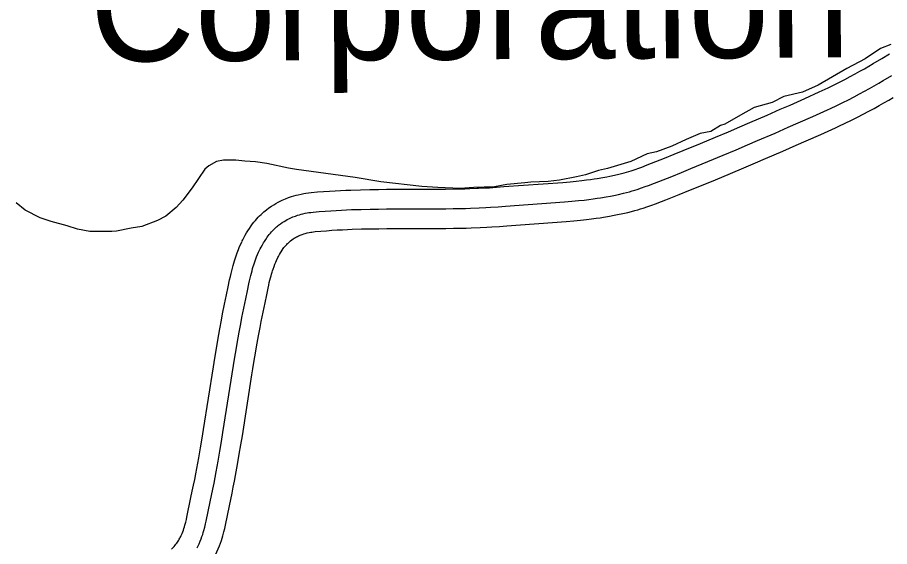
# Model space of a CAD drawing. Extents: x 3313442 to 3351311, y 721974 to 747360.
# Drawn here: x 3328533 to 3329198, y 728067 to 728471 of the extents above; entities that cross this region are included whole.
import ezdxf

# ---------------------------------------------------------------- set-up
doc = ezdxf.new("R2010")
doc.units = 0
for name, color, linetype in [('V-BLDG-IDEN', 7, 'Continuous'), ('V-ROAD-CNTR', 7, 'Continuous'), ('V-SITE-VEGE', 7, 'Continuous')]:
    doc.layers.add(name, color=color, linetype=linetype)

msp = doc.modelspace()

# ---------------------------------------------------------------- linework, layer by layer
at = {"layer": 'V-ROAD-CNTR'}
for points in [[(3329033.66, 728366.51), (3329040.66, 728369.35), (3329053.74, 728374.73), (3329065.15, 728379.48), (3329075.11, 728383.67), (3329083.81, 728387.37), (3329091.4, 728390.62), (3329104.69, 728396.37), (3329114.63, 728400.72), (3329122.07, 728404.01), (3329133.22, 728408.97), (3329144.34, 728413.97), (3329146.65, 728415.03), (3329151.23, 728417.18), (3329155.61, 728419.32), (3329159.83, 728421.45), (3329163.9, 728423.56), (3329167.83, 728425.65), (3329171.62, 728427.71), (3329175.28, 728429.75), (3329178.82, 728431.75), (3329182.24, 728433.72), (3329185.54, 728435.64), (3329191.98, 728439.45), (3329197.99, 728443.08)], [(3329039.31, 728352.61), (3329046.33, 728355.47), (3329059.48, 728360.87), (3329070.94, 728365.64), (3329080.96, 728369.86), (3329089.7, 728373.57), (3329097.34, 728376.84), (3329110.68, 728382.62), (3329120.66, 728386.99), (3329128.14, 728390.29), (3329139.35, 728395.28), (3329150.53, 728400.31), (3329152.96, 728401.42), (3329157.71, 728403.66), (3329162.28, 728405.88), (3329166.66, 728408.09), (3329170.88, 728410.28), (3329174.94, 728412.44), (3329178.85, 728414.57), (3329182.62, 728416.67), (3329186.25, 728418.72), (3329189.76, 728420.74), (3329193.14, 728422.71), (3329199.67, 728426.58)], [(3329044.96, 728338.71), (3329052.01, 728341.58), (3329065.21, 728347.01), (3329076.74, 728351.81), (3329086.8, 728356.04), (3329095.59, 728359.78), (3329103.27, 728363.07), (3329116.67, 728368.87), (3329126.7, 728373.26), (3329134.22, 728376.58), (3329145.47, 728381.59), (3329156.73, 728386.65), (3329159.27, 728387.81), (3329164.2, 728390.13), (3329168.94, 728392.44), (3329173.49, 728394.74), (3329177.86, 728397), (3329182.05, 728399.24), (3329186.08, 728401.43), (3329189.95, 728403.58), (3329193.68, 728405.69), (3329197.27, 728407.75), (3329200.74, 728409.77)], [(3328883.32, 728340.44), (3328884.36, 728340.48), (3328889.22, 728340.71), (3328892.84, 728340.92), (3328898.29, 728341.27), (3328903.85, 728341.7), (3328948.88, 728344.96), (3328954.3, 728345.45), (3328959.06, 728345.94), (3328963.2, 728346.4), (3328966.8, 728346.85), (3328969.94, 728347.28), (3328972.68, 728347.67), (3328975.03, 728348.04), (3328979.22, 728348.74), (3328982.32, 728349.31), (3328984.6, 728349.76), (3328988.08, 728350.49), (3328991.51, 728351.27), (3328993.63, 728351.79), (3328995.6, 728352.32), (3328997.45, 728352.85), (3328999.19, 728353.37), (3329000.79, 728353.87), (3329003.91, 728354.9), (3329006.62, 728355.85), (3329008.97, 728356.7), (3329013.21, 728358.31), (3329016.38, 728359.55), (3329026.2, 728363.5), (3329033.7, 728366.52)], [(3328717.46, 728293.11), (3328718.08, 728294.37), (3328718.65, 728295.47), (3328719.7, 728297.39), (3328720.54, 728298.82), (3328721.19, 728299.9), (3328722.23, 728301.5), (3328723.32, 728303.1), (3328724.13, 728304.22), (3328724.94, 728305.26), (3328725.75, 728306.24), (3328726.55, 728307.16), (3328727.35, 728308.03), (3328728.15, 728308.84), (3328728.93, 728309.6), (3328729.7, 728310.31), (3328730.47, 728310.98), (3328731.22, 728311.61), (3328731.96, 728312.2), (3328733.42, 728313.3), (3328734.83, 728314.27), (3328736.17, 728315.12), (3328737.45, 728315.88), (3328738.68, 728316.55), (3328739.84, 728317.14), (3328740.94, 728317.67), (3328741.98, 728318.14), (3328742.97, 728318.55), (3328744.84, 728319.27), (3328746.5, 728319.84), (3328747.96, 728320.3), (3328749.25, 728320.66), (3328750.39, 728320.94), (3328752.38, 728321.39), (3328753.89, 728321.68), (3328755.02, 728321.87), (3328756.72, 728322.1), (3328758.43, 728322.29), (3328763, 728322.71), (3328767.44, 728323.06), (3328771.73, 728323.36), (3328775.9, 728323.61), (3328779.93, 728323.83), (3328783.84, 728324.01), (3328787.63, 728324.16), (3328794.97, 728324.39), (3328801.85, 728324.54), (3328808.3, 728324.63), (3328814.35, 728324.69), (3328825.7, 728324.74), (3328845.55, 728324.76), (3328852.99, 728324.79), (3328859.5, 728324.85), (3328865.19, 728324.93), (3328870.17, 728325.02), (3328874.53, 728325.13), (3328878.34, 728325.24), (3328885, 728325.5), (3328890, 728325.73), (3328893.74, 728325.94), (3328899.36, 728326.31), (3328904.97, 728326.74), (3328950.1, 728330.01), (3328955.73, 728330.52), (3328960.66, 728331.02), (3328964.97, 728331.51), (3328968.73, 728331.98), (3328972.02, 728332.42), (3328974.9, 728332.84), (3328977.42, 728333.23), (3328981.82, 728333.97), (3328985.11, 728334.57), (3328987.58, 728335.06), (3328991.28, 728335.83), (3328994.98, 728336.68), (3328997.37, 728337.27), (3328999.59, 728337.86), (3329001.66, 728338.45), (3329003.59, 728339.03), (3329005.39, 728339.59), (3329008.74, 728340.7), (3329011.66, 728341.72), (3329014.19, 728342.64), (3329018.61, 728344.32), (3329021.91, 728345.61), (3329031.8, 728349.58), (3329039.31, 728352.61)], [(3328704.01, 728299.75), (3328704.69, 728301.14), (3328705.4, 728302.52), (3328706.64, 728304.77), (3328707.66, 728306.52), (3328708.49, 728307.87), (3328709.72, 728309.79), (3328711.05, 728311.74), (3328712.13, 728313.23), (3328713.23, 728314.64), (3328714.32, 728315.97), (3328715.41, 728317.2), (3328716.49, 728318.37), (3328717.56, 728319.47), (3328718.62, 728320.49), (3328719.67, 728321.46), (3328720.7, 728322.37), (3328721.71, 728323.21), (3328722.77, 728324.06), (3328724.66, 728325.48), (3328726.54, 728326.78), (3328728.34, 728327.92), (3328730.04, 728328.92), (3328731.66, 728329.81), (3328733.19, 728330.59), (3328734.63, 728331.28), (3328736, 728331.89), (3328737.36, 728332.46), (3328739.7, 728333.37), (3328741.84, 728334.1), (3328743.73, 728334.69), (3328745.38, 728335.15), (3328746.9, 728335.53), (3328749.35, 728336.08), (3328751.26, 728336.45), (3328752.75, 728336.69), (3328754.85, 728336.99), (3328756.93, 728337.22), (3328761.73, 728337.65), (3328766.32, 728338.02), (3328770.75, 728338.33), (3328775.04, 728338.59), (3328779.19, 728338.81), (3328783.2, 728339), (3328787.1, 728339.15), (3328794.57, 728339.38), (3328801.57, 728339.54), (3328808.12, 728339.63), (3328814.25, 728339.69), (3328825.66, 728339.74), (3328845.51, 728339.76), (3328852.89, 728339.79), (3328859.33, 728339.85), (3328864.95, 728339.92), (3328869.84, 728340.02), (3328874.12, 728340.12), (3328877.83, 728340.23), (3328883.32, 728340.44)], [(3328874.93, 728310.14), (3328874.94, 728310.14), (3328878.85, 728310.25), (3328885.64, 728310.51), (3328890.77, 728310.75), (3328894.65, 728310.97), (3328900.42, 728311.35), (3328906.09, 728311.79), (3328951.32, 728315.06), (3328957.17, 728315.59), (3328962.26, 728316.11), (3328966.73, 728316.61), (3328970.66, 728317.1), (3328974.11, 728317.57), (3328977.13, 728318), (3328979.81, 728318.42), (3328984.41, 728319.19), (3328987.91, 728319.83), (3328990.57, 728320.35), (3328994.49, 728321.18), (3328998.45, 728322.08), (3329001.11, 728322.74), (3329003.59, 728323.4), (3329005.87, 728324.05), (3329007.99, 728324.69), (3329009.99, 728325.32), (3329013.57, 728326.5), (3329016.7, 728327.59), (3329019.42, 728328.58), (3329024, 728330.32), (3329027.44, 728331.67), (3329037.4, 728335.67), (3329044.92, 728338.7)], [(3328730.91, 728286.47), (3328731.47, 728287.61), (3328731.89, 728288.42), (3328732.76, 728290), (3328733.41, 728291.13), (3328733.9, 728291.92), (3328734.73, 728293.22), (3328735.58, 728294.47), (3328736.12, 728295.21), (3328736.65, 728295.89), (3328737.17, 728296.52), (3328737.7, 728297.12), (3328738.22, 728297.68), (3328738.73, 728298.2), (3328739.24, 728298.7), (3328739.74, 728299.16), (3328740.23, 728299.59), (3328740.73, 728300.01), (3328741.15, 728300.35), (3328742.18, 728301.12), (3328743.11, 728301.76), (3328744, 728302.33), (3328744.87, 728302.84), (3328745.69, 728303.29), (3328746.48, 728303.69), (3328747.25, 728304.06), (3328747.97, 728304.38), (3328748.58, 728304.64), (3328749.98, 728305.18), (3328751.15, 728305.58), (3328752.2, 728305.9), (3328753.12, 728306.16), (3328753.88, 728306.35), (3328755.42, 728306.7), (3328756.52, 728306.91), (3328757.29, 728307.04), (3328758.59, 728307.22), (3328759.93, 728307.37), (3328764.27, 728307.76), (3328768.56, 728308.1), (3328772.71, 728308.39), (3328776.75, 728308.64), (3328780.67, 728308.85), (3328784.48, 728309.02), (3328788.16, 728309.17), (3328795.36, 728309.39), (3328802.12, 728309.54), (3328808.48, 728309.64), (3328814.45, 728309.69), (3328825.74, 728309.74), (3328845.59, 728309.76), (3328853.09, 728309.79), (3328859.67, 728309.85), (3328865.44, 728309.93), (3328870.5, 728310.03), (3328874.93, 728310.14)], [(3328682.3, 728204.23), (3328682.82, 728207.52), (3328683.87, 728213.98), (3328684.81, 728219.62), (3328685.66, 728224.58), (3328687.19, 728233.22), (3328688.39, 728239.73), (3328689.32, 728244.63), (3328690.78, 728251.95), (3328692.29, 728259.21), (3328693.57, 728265.29), (3328694.69, 728270.63), (3328695.22, 728273.05), (3328695.74, 728275.34), (3328696.26, 728277.5), (3328696.78, 728279.55), (3328697.3, 728281.49), (3328697.81, 728283.32), (3328698.32, 728285.04), (3328698.83, 728286.67), (3328699.35, 728288.27), (3328700.35, 728291.11), (3328701.33, 728293.67), (3328702.26, 728295.91), (3328703.13, 728297.89), (3328703.88, 728299.49)], [(3328669.88, 728066.17), (3328670.42, 728067.2), (3328670.92, 728068.2), (3328671.38, 728069.17), (3328672.23, 728071.08), (3328672.95, 728072.88), (3328673.58, 728074.6), (3328674.13, 728076.22), (3328674.61, 728077.74), (3328675.03, 728079.18), (3328675.77, 728081.91), (3328676.35, 728084.31), (3328676.83, 728086.42), (3328679.87, 728101.29), (3328680.9, 728106.11), (3328681.86, 728110.79), (3328682.77, 728115.32), (3328683.62, 728119.71), (3328684.42, 728123.96), (3328685.92, 728132.22), (3328687.27, 728139.96), (3328688.49, 728147.22), (3328689.6, 728154.03), (3328697.63, 728205.15), (3328698.67, 728211.54), (3328699.6, 728217.13), (3328700.44, 728222.01), (3328701.95, 728230.56), (3328703.13, 728236.96), (3328704.05, 728241.76), (3328705.48, 728248.96), (3328706.98, 728256.14), (3328708.25, 728262.21), (3328709.35, 728267.48), (3328709.86, 728269.77), (3328710.35, 728271.91), (3328710.83, 728273.91), (3328711.3, 728275.78), (3328711.77, 728277.53), (3328712.22, 728279.16), (3328712.68, 728280.69), (3328713.12, 728282.11), (3328713.56, 728283.45), (3328714.43, 728285.94), (3328715.26, 728288.12), (3328716.05, 728290.02), (3328716.78, 728291.67), (3328717.46, 728293.11)], [(3328711.7, 728198.05), (3328712.44, 728202.78), (3328713.47, 728209.1), (3328714.39, 728214.63), (3328715.22, 728219.44), (3328716.71, 728227.89), (3328717.87, 728234.19), (3328718.77, 728238.89), (3328720.17, 728245.96), (3328721.66, 728253.07), (3328722.93, 728259.14), (3328724.02, 728264.33), (3328724.49, 728266.49), (3328724.95, 728268.49), (3328725.39, 728270.32), (3328725.82, 728272.01), (3328726.23, 728273.57), (3328726.64, 728275), (3328727.03, 728276.33), (3328727.41, 728277.55), (3328727.76, 728278.63), (3328728.52, 728280.78), (3328729.2, 728282.57), (3328729.84, 728284.12), (3328730.43, 728285.45), (3328731.03, 728286.73)], [(3328650.47, 728065.16), (3328652.33, 728067.17), (3328653.09, 728068.04), (3328653.74, 728068.84), (3328654.33, 728069.61), (3328654.88, 728070.39), (3328655.39, 728071.14), (3328655.86, 728071.89), (3328656.3, 728072.63), (3328656.7, 728073.35), (3328657.08, 728074.07), (3328657.44, 728074.79), (3328657.75, 728075.43), (3328658.4, 728076.9), (3328658.95, 728078.27), (3328659.43, 728079.59), (3328659.87, 728080.87), (3328660.26, 728082.11), (3328660.59, 728083.25), (3328661.23, 728085.63), (3328661.75, 728087.74), (3328662.16, 728089.58), (3328665.18, 728104.36), (3328666.22, 728109.2), (3328667.16, 728113.77), (3328668.05, 728118.22), (3328668.89, 728122.53), (3328669.67, 728126.7), (3328671.15, 728134.84), (3328672.48, 728142.49), (3328673.69, 728149.67), (3328674.79, 728156.41), (3328682.3, 728204.23)], [(3328671.52, 728032.37), (3328686.05, 728065.25), (3328686.95, 728067.5), (3328687.73, 728069.6), (3328688.39, 728071.56), (3328688.96, 728073.38), (3328689.47, 728075.12), (3328690.3, 728078.18), (3328690.95, 728080.87), (3328691.49, 728083.26), (3328694.55, 728098.23), (3328695.58, 728103.03), (3328696.56, 728107.8), (3328697.48, 728112.42), (3328698.35, 728116.89), (3328699.17, 728121.23), (3328700.69, 728129.59), (3328702.05, 728137.43), (3328703.29, 728144.77), (3328704.41, 728151.66), (3328711.7, 728198.05)]]:
    msp.add_lwpolyline(points, dxfattribs=at)
at = {"layer": 'V-SITE-VEGE'}
msp.add_lwpolyline([(3329198.94, 728450.23), (3329190.93, 728447.12), (3329179.42, 728439.16), (3329165.47, 728431.9), (3329143.51, 728419.1), (3329131.66, 728413.93), (3329117.38, 728410.49), (3329108.32, 728406), (3329094.74, 728402.22), (3329084.28, 728396.34), (3329072.43, 728389.42), (3329068.94, 728388.39), (3329061.62, 728383.9), (3329053.61, 728382.18), (3329042.81, 728377.7), (3329032.01, 728372.52), (3329020.16, 728368.38), (3329013.2, 728366.66), (3329000.65, 728360.79), (3328982.89, 728355.63), (3328975.92, 728353.92), (3328966.17, 728350.82), (3328959.21, 728349.1), (3328946.33, 728346.71), (3328937.62, 728345.7), (3328924.4, 728345.05), (3328919.87, 728344.71), (3328905.95, 728343.37), (3328896.55, 728341.67), (3328880.89, 728341.02), (3328870.45, 728340.36), (3328853.41, 728341.12), (3328841.23, 728341.85), (3328809.93, 728345.44), (3328790.45, 728348.64), (3328745.59, 728354.71), (3328739.68, 728355.77), (3328722.99, 728359.31), (3328714.29, 728360.73), (3328706.29, 728361.11), (3328699.34, 728361.83), (3328689.94, 728361.86), (3328684.72, 728360.83), (3328678.79, 728357.72), (3328675.65, 728354.95), (3328666.21, 728340.72), (3328658.87, 728331.35), (3328653.98, 728325.8), (3328645.96, 728319.21), (3328639.68, 728315.76), (3328627.83, 728311.27), (3328619.48, 728309.91), (3328608.34, 728307.86), (3328604.85, 728307.53), (3328588.16, 728307.58), (3328578.77, 728309.35), (3328570.77, 728311.82), (3328558.6, 728314.99), (3328550.26, 728317.8), (3328538.8, 728323.76), (3328531.86, 728329.35)], dxfattribs=at)

# ---------------------------------------------------------------- texts
at = {"layer": 'V-BLDG-IDEN'}
msp.add_text('Corporation', height=82.9998, rotation=0.31789, dxfattribs=at).set_placement((3328588.16, 728437.27))

doc.saveas('drawing.dxf')
